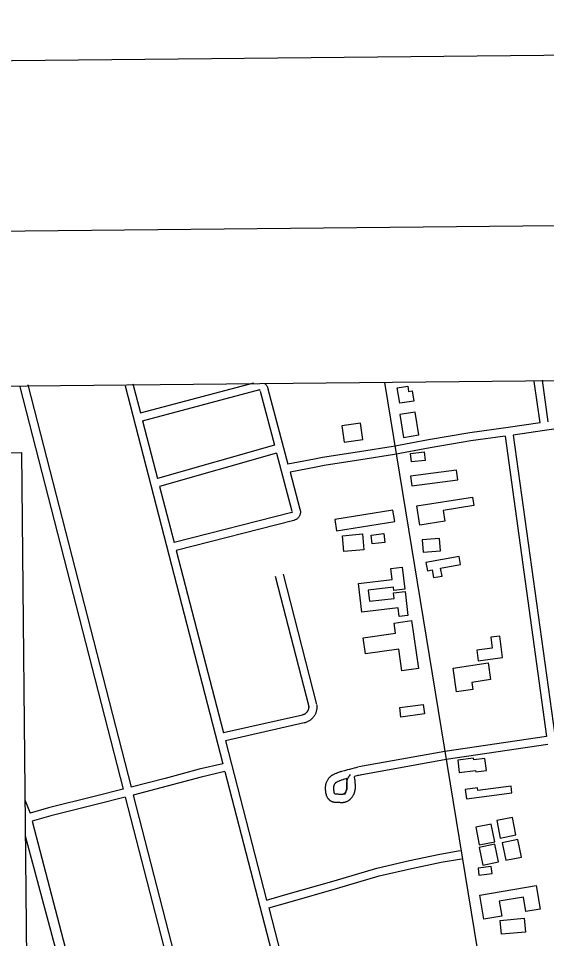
# Model space of a CAD drawing. Extents: x 3625074 to 3663148, y 511451 to 537151.
# Drawn here: x 3646877 to 3648813, y 533195 to 536567 of the extents above; entities that cross this region are included whole.
import ezdxf

# ---------------------------------------------------------------- set-up
doc = ezdxf.new("R2010")
doc.units = 0
for name, color, linetype in [('G-ANNO-NPLT', 7, 'Continuous'), ('V-ANNO-SYMB', 7, 'Continuous'), ('V-BLDG-OTLN', 7, 'Continuous'), ('V-GRID-FRAM', 7, 'Continuous'), ('V-ROAD-CNTR', 7, 'Continuous')]:
    doc.layers.add(name, color=color, linetype=linetype)

msp = doc.modelspace()

# ---------------------------------------------------------------- linework, layer by layer
at = {"layer": 'G-ANNO-NPLT'}
msp.add_lwpolyline([(3625900.3, 512034), (3662565.2, 512401.9), (3662322.6, 536567.4), (3625657.8, 536199.4)], close=True, dxfattribs=at)
at = {"layer": 'V-ANNO-SYMB'}
msp.add_lwpolyline([(3628644.1, 512686.6), (3661725.6, 513018.6), (3661495.6, 535934), (3628414.1, 535602), (3628644.1, 512686.6)], dxfattribs=at)
msp.add_lwpolyline([(3635134.1, 534859.2), (3646887.7, 534977.1), (3646920, 531757), (3635166.4, 531639)], close=True, dxfattribs=at)
at = {"layer": 'V-BLDG-OTLN'}
for points in [[(3648326.5, 535165), (3648274.6, 535157), (3648265.9, 535213.6), (3648304.5, 535219.6), (3648307.4, 535200.4), (3648320.7, 535202.4)], [(3648344.6, 535041.2), (3648331, 535124.7), (3648275.5, 535115.6), (3648289.1, 535032.1)], [(3648139.3, 535024.7), (3648130.6, 535084.4), (3648062, 535074.3), (3648070.8, 535014.7)], [(3648314.1, 534973.2), (3648364.1, 534978.5), (3648367.5, 534947.4), (3648317.4, 534942.1)], [(3648318.8, 534853.9), (3648487.2, 534876), (3648482.5, 534911.9), (3648314.1, 534889.8)], [(3648337.3, 534780.8), (3648541, 534813.4), (3648546, 534782.4), (3648433.9, 534764.5), (3648440.1, 534725.6), (3648348.5, 534710.9)], [(3648249.8, 534765.1), (3648036.3, 534730.5), (3648043.1, 534689), (3648256.5, 534723.6)], [(3648065, 534671.8), (3648138.6, 534678.2), (3648143.7, 534619.7), (3648070.1, 534613.3)], [(3648169.7, 534673.3), (3648216.4, 534679.3), (3648220.4, 534647.3), (3648173.7, 534641.4)], [(3648421.2, 534661.4), (3648357.1, 534656.3), (3648360.7, 534610.9), (3648424.8, 534616)], [(3648492.5, 534594.9), (3648370.9, 534573.8), (3648376.2, 534543.2), (3648394.2, 534546.4), (3648399.1, 534518.4), (3648429.9, 534523.8), (3648424.8, 534552.9), (3648497.6, 534565.6)], [(3648284.2, 534556.5), (3648293.7, 534475.9), (3648252.8, 534471.1), (3648251.4, 534483.5), (3648159.5, 534472.7), (3648164.4, 534431.5), (3648254.1, 534442), (3648251.7, 534462.5), (3648294.7, 534467.6), (3648305.1, 534379.7), (3648273.2, 534376), (3648269.5, 534407.3), (3648135.7, 534391.6), (3648123.3, 534496.4), (3648246.5, 534510.8), (3648241.7, 534551.5)], [(3648318.2, 534360.4), (3648343.4, 534185.2), (3648282.3, 534176.4), (3648270.9, 534255.9), (3648148.7, 534238.3), (3648140.2, 534297.2), (3648259.2, 534314.3), (3648254, 534351.1)], [(3648562.2, 534213.7), (3648652, 534225.2), (3648642, 534303.9), (3648608.9, 534299.7), (3648614, 534259.7), (3648557.3, 534252.4)], [(3648483.2, 534099.1), (3648470.4, 534186.7), (3648598.7, 534205.5), (3648607.7, 534144.3), (3648539.4, 534134.3), (3648543.2, 534107.9)], [(3648366.1, 534018.7), (3648279.4, 534006.8), (3648274.6, 534041.6), (3648361.3, 534053.5)], [(3648493, 533804.2), (3648552.7, 533811.5), (3648553.3, 533807), (3648592.5, 533811.8), (3648587.2, 533855), (3648546, 533849.9), (3648545.2, 533856.2), (3648487.5, 533849.1)], [(3648519.3, 533707.5), (3648686.3, 533729.5), (3648683, 533754.4), (3648561.1, 533738.4), (3648559.9, 533747.7), (3648514.7, 533741.7)], [(3648700.7, 533575.1), (3648687.7, 533639.6), (3648630.4, 533628.1), (3648643.4, 533563.6)], [(3648623.5, 533550.3), (3648610.5, 533614.8), (3648553.2, 533603.3), (3648566.2, 533538.8)], [(3648636.3, 533476.5), (3648623.4, 533541), (3648566, 533529.5), (3648579, 533465)], [(3648721.2, 533493.7), (3648708.2, 533558.3), (3648650.9, 533546.7), (3648663.8, 533482.2)], [(3648565.2, 533427.4), (3648613.6, 533433.3), (3648610.4, 533459.2), (3648562, 533453.3)], [(3648583.7, 533266.9), (3648568.7, 533354.9), (3648774.8, 533390), (3648789.6, 533303.4), (3648737.7, 533294.6), (3648728.7, 533347.6), (3648639.6, 533332.4), (3648648.9, 533278)], [(3648736, 533218.9), (3648647.5, 533211.1), (3648643, 533262.2), (3648731.5, 533270)]]:
    msp.add_lwpolyline(points, close=True, dxfattribs=at)
at = {"layer": 'V-GRID-FRAM'}
msp.add_lwpolyline([(3629129.4, 535042.1), (3660791.6, 535359.9), (3660982, 517178), (3629304, 516860), (3629129.4, 535042.1)], dxfattribs=at)
at = {"layer": 'V-ROAD-CNTR'}
for points in [[(3646881.8, 535216.7), (3647261.1, 533742.6)], [(3646910.8, 535224.2), (3647290.1, 533750.1)], [(3647267.8, 535220.6), (3647626.4, 533836.3)], [(3647296.9, 535228.1), (3647324.4, 535121.9)], [(3647324.4, 535121.9), (3647739.5, 535232.2)], [(3647780.8, 535228.8), (3647782.4, 535227.3), (3647783.9, 535225.8), (3647785.3, 535224.1), (3647786.6, 535222.3), (3647787.8, 535220.4), (3647788.8, 535218.5), (3647789.8, 535216.5), (3647790.6, 535214.5), (3647791.2, 535212.4), (3647791.7, 535210.2), (3647792.1, 535208.2), (3647792.1, 535207.6)], [(3648218.5, 535233.7), (3648689.7, 532358.7)], [(3648789.6, 535084.9), (3648768.2, 535237.3)], [(3648819.3, 535089.3), (3648798, 535241.5)], [(3647331.9, 535092.8), (3647761.5, 535207)], [(3647758.7, 535206.5), (3647759.4, 535206.6), (3647759.6, 535206.6), (3647759.8, 535206.5), (3647760, 535206.5), (3647760.1, 535206.5), (3647760.3, 535206.4), (3647760.5, 535206.4), (3647760.7, 535206.3), (3647760.9, 535206.2), (3647761, 535206.1), (3647761.2, 535206), (3647761.3, 535205.9), (3647761.5, 535205.7), (3647761.6, 535205.6), (3647761.8, 535205.5), (3647761.9, 535205.3), (3647762, 535205.1), (3647762.1, 535205), (3647762.1, 535204.8), (3647762.2, 535204.6), (3647762.3, 535204.4), (3647762.3, 535204.2), (3647762.4, 535203.9), (3647762.4, 535203.9)], [(3647762.8, 535201.9), (3647815.5, 535003)], [(3647791.8, 535209.6), (3647865, 534933.5)], [(3647331.9, 535092.8), (3647386.8, 534880.8)], [(3648789.6, 535084.9), (3648672.1, 535067.7), (3648531.2, 535048.7), (3648380.7, 535023.5), (3648250.9, 534999.2), (3648127.4, 534979.4), (3647992.1, 534958.3), (3647962.2, 534952.3), (3647865, 534933.5)], [(3648944.5, 535076.4), (3648822.9, 535059.5), (3648805, 535056.8), (3648691.2, 535040.1)], [(3648661.5, 535036), (3648535.7, 535019), (3648385.9, 534993.9), (3648256, 534969.7), (3648132.1, 534949.8), (3647997.4, 534928.8), (3647968, 534922.9), (3647872.7, 534904.4)], [(3648661.5, 535036), (3648813.2, 533936.1)], [(3648691.2, 535040.1), (3648842.9, 533940.4)], [(3647815.5, 535003), (3647386.8, 534880.8)], [(3647823.2, 534974), (3647394.3, 534851.8)], [(3647823.2, 534974), (3647879.5, 534761.7)], [(3647872.7, 534904.4), (3647908.5, 534769.4)], [(3647394.3, 534851.8), (3647447.5, 534646.6)], [(3647879, 534757.1), (3647447.5, 534646.6)], [(3647880.3, 534759.6), (3647880.5, 534759), (3647880.6, 534758.9), (3647880.6, 534758.8), (3647880.6, 534758.7), (3647880.6, 534758.6), (3647880.6, 534758.5), (3647880.6, 534758.4), (3647880.6, 534758.4), (3647880.6, 534758.3), (3647880.6, 534758.2), (3647880.5, 534758.1), (3647880.5, 534758), (3647880.5, 534757.9), (3647880.4, 534757.8), (3647880.4, 534757.8), (3647880.3, 534757.7), (3647880.3, 534757.6), (3647880.2, 534757.6), (3647880.1, 534757.5), (3647880.1, 534757.4), (3647880, 534757.4), (3647879.9, 534757.3), (3647879.8, 534757.3), (3647879.7, 534757.3), (3647879.6, 534757.2), (3647879.2, 534757.1)], [(3647907.8, 534771.5), (3647908.5, 534770), (3647909.2, 534767.9), (3647909.8, 534765.8), (3647910.2, 534763.7), (3647910.5, 534761.5), (3647910.6, 534759.3), (3647910.6, 534757.1), (3647910.4, 534754.9), (3647910.1, 534752.8), (3647909.6, 534750.6), (3647909, 534748.5), (3647908.2, 534746.5), (3647907.3, 534744.5), (3647906.3, 534742.5), (3647905.1, 534740.7), (3647903.8, 534738.9), (3647902.3, 534737.3), (3647900.8, 534735.7), (3647899.2, 534734.3), (3647897.4, 534732.9), (3647895.6, 534731.7), (3647893.7, 534730.7), (3647891.7, 534729.7), (3647889.6, 534728.9), (3647887.6, 534728.3), (3647886.2, 534728)], [(3647886.4, 534728), (3647455, 534617.5)], [(3647455, 534617.5), (3647628.2, 533949.2)], [(3647818.3, 534523.8), (3647941.2, 534045.8)], [(3647847.4, 534531.3), (3647970.2, 534053.2)], [(3647940.8, 534048.1), (3647940.9, 534046.5), (3647941, 534045.2), (3647941, 534043.9), (3647941, 534042.6), (3647940.9, 534041.4), (3647940.8, 534040.1), (3647940.6, 534038.8), (3647940.3, 534037.6), (3647940, 534036.4), (3647939.7, 534035.1), (3647939.3, 534033.9), (3647938.8, 534032.7), (3647938.3, 534031.6), (3647937.8, 534030.4), (3647937.1, 534029.3), (3647936.5, 534028.2), (3647935.8, 534027.1), (3647935.1, 534026.1), (3647934.3, 534025.1), (3647933.5, 534024.1), (3647932.6, 534023.1), (3647931.7, 534022.2), (3647930.8, 534021.4), (3647929.8, 534020.5), (3647928.8, 534019.8), (3647927.7, 534019), (3647926.7, 534018.3), (3647925.6, 534017.7), (3647924.5, 534017.1), (3647923.3, 534016.5), (3647922.1, 534016), (3647920.9, 534015.5), (3647919.7, 534015.1), (3647918.5, 534014.8), (3647917.6, 534014.5)], [(3647970.6, 534051), (3647970.9, 534048.8), (3647971, 534046.2), (3647971, 534043.7), (3647971, 534041.2), (3647970.8, 534038.6), (3647970.5, 534036.1), (3647970.1, 534033.6), (3647969.6, 534031.1), (3647969, 534028.7), (3647968.3, 534026.2), (3647967.5, 534023.8), (3647966.6, 534021.4), (3647965.6, 534019.1), (3647964.5, 534016.8), (3647963.3, 534014.6), (3647962, 534012.4), (3647960.7, 534010.3), (3647959.2, 534008.2), (3647957.6, 534006.2), (3647956, 534004.3), (3647954.3, 534002.4), (3647952.5, 534000.6), (3647950.6, 533998.9), (3647948.7, 533997.2), (3647946.7, 533995.7), (3647944.6, 533994.2), (3647942.5, 533992.8), (3647940.3, 533991.5), (3647938.1, 533990.3), (3647935.8, 533989.2), (3647933.5, 533988.2), (3647931.1, 533987.3), (3647928.7, 533986.5), (3647926.3, 533985.8), (3647925, 533985.5)], [(3647918, 534014.6), (3647628.2, 533949.2)], [(3647924.6, 533985.4), (3647635.7, 533920.1)], [(3648813.2, 533936.1), (3648440.4, 533881.5)], [(3647635.7, 533920.1), (3647786.8, 533336.7)], [(3648817.3, 533906.3), (3648444.7, 533851.8)], [(3648439.9, 533881.4), (3648124.4, 533824.2)], [(3647626.4, 533836.3), (3647539.3, 533815.9), (3647415, 533782.4), (3647290.1, 533750.1)], [(3648445.2, 533851.9), (3648129.8, 533794.7)], [(3647633.9, 533807.3), (3647546.7, 533786.8), (3647422.6, 533753.4), (3647297.6, 533721)], [(3647633.9, 533807.3), (3647924.3, 532686.4)], [(3648122.9, 533823.9), (3648121, 533823.3), (3648117.3, 533822.3), (3648114.1, 533821.4), (3648108.2, 533820), (3648099.3, 533817.8), (3648094.7, 533816.6), (3648090.1, 533815.4), (3648082.7, 533813.4), (3648071.7, 533810.3), (3648060.7, 533807.2), (3648058.7, 533806.6), (3648056.7, 533806), (3648053, 533804.8), (3648049.8, 533803.7), (3648047, 533802.7), (3648044.6, 533801.8), (3648042.4, 533800.9), (3648040.5, 533800.1), (3648037.3, 533798.8), (3648034.9, 533797.6), (3648033, 533796.8), (3648030.3, 533795.4), (3648027.5, 533794), (3648026.5, 533793.4), (3648024.8, 533792.4), (3648023.2, 533791.3), (3648021.7, 533790.2), (3648020.4, 533789.1), (3648019.2, 533788.1), (3648018.2, 533787.1), (3648017.2, 533786.1), (3648016.4, 533785.2), (3648014.9, 533783.5), (3648013.7, 533782), (3648012.8, 533780.7), (3648011.9, 533779.4), (3648010.6, 533777.4), (3648009.7, 533775.8), (3648008.4, 533773.5), (3648007.2, 533771.2), (3648006.6, 533770), (3648006.1, 533768.9), (3648005.6, 533767.7), (3648004.8, 533765.6), (3648004.2, 533763.6), (3648003.6, 533761.6), (3648003.2, 533759.8), (3648002.8, 533758.2), (3648002.5, 533756.6), (3648002.3, 533755.1), (3648002.1, 533753.7), (3648001.8, 533751.3), (3648001.7, 533749.1), (3648001.7, 533747.2), (3648001.6, 533745.6), (3648001.7, 533744.1), (3648001.8, 533741.7), (3648001.9, 533739.9), (3648002.2, 533737.3), (3648002.5, 533734.8), (3648003, 533731.4), (3648003.2, 533729.9), (3648003.5, 533728.3), (3648003.8, 533726.8), (3648004.1, 533725.4), (3648004.5, 533724), (3648004.8, 533722.6), (3648005.2, 533721.3), (3648005.6, 533720.1), (3648006.1, 533718.9), (3648006.5, 533717.8), (3648007, 533716.7), (3648007.9, 533714.8), (3648008.9, 533713), (3648009.8, 533711.5), (3648010.7, 533710.2), (3648011.6, 533709), (3648012.4, 533708), (3648013.2, 533707.1), (3648014.4, 533705.7), (3648015.5, 533704.7), (3648016.5, 533703.8), (3648017.8, 533702.8), (3648019.1, 533701.7), (3648020.3, 533700.9), (3648021.2, 533700.3)], [(3648021.7, 533700), (3648022.6, 533699.5), (3648023.7, 533698.9), (3648024.8, 533698.4), (3648025.8, 533698), (3648026.9, 533697.5), (3648028.7, 533696.9), (3648030.5, 533696.4), (3648032.1, 533696), (3648033.6, 533695.8), (3648034.9, 533695.6), (3648036.2, 533695.4), (3648038.3, 533695.3), (3648040.1, 533695.2), (3648042.7, 533695.2), (3648046.1, 533695.2), (3648047.4, 533695.2), (3648048.6, 533695.1), (3648054.3, 533694.7), (3648056.7, 533694.6), (3648058.9, 533694.5), (3648061, 533694.4), (3648062.8, 533694.4), (3648064.5, 533694.4), (3648066.1, 533694.5), (3648067.4, 533694.6), (3648068.7, 533694.8), (3648070.8, 533695), (3648072.4, 533695.3), (3648073.8, 533695.6), (3648075.7, 533696.1), (3648077.6, 533696.7), (3648078.9, 533697.1), (3648080.1, 533697.6), (3648081.3, 533698.1), (3648082.4, 533698.6), (3648083.5, 533699.1), (3648085.4, 533700.1), (3648087.2, 533701.2), (3648088.7, 533702.3), (3648090.2, 533703.4), (3648091.4, 533704.4), (3648092.6, 533705.4), (3648093.6, 533706.3), (3648094.6, 533707.2), (3648095.5, 533708.2), (3648096.9, 533709.8), (3648098.2, 533711.3), (3648099.2, 533712.6), (3648100.1, 533713.8), (3648101.5, 533715.8), (3648102.5, 533717.3), (3648103.3, 533718.6), (3648104.3, 533720.3), (3648105.3, 533722.1), (3648106, 533723.4), (3648106.6, 533724.7), (3648107.2, 533726), (3648107.8, 533727.2), (3648108.7, 533729.4), (3648109.4, 533731.4), (3648110, 533733.2), (3648110.5, 533734.8), (3648110.8, 533736.2), (3648111.1, 533737.5), (3648111.5, 533739.6), (3648111.8, 533741.3), (3648111.9, 533742.6), (3648112.1, 533744.5), (3648112.2, 533746.3), (3648112.2, 533749.6), (3648112.3, 533752.5), (3648112.3, 533755), (3648112.2, 533757.3), (3648112.1, 533761.2), (3648112, 533764.2), (3648111.9, 533766.4), (3648111.6, 533769.8), (3648111.2, 533773.1), (3648111.2, 533773.7), (3648111.1, 533774.1), (3648111.1, 533774.6), (3648111, 533775.6), (3648110.9, 533776.6), (3648110.7, 533777.7), (3648109.5, 533789.4)], [(3648080.5, 533781.6), (3648069, 533778.3), (3648067.2, 533777.8), (3648065.6, 533777.3), (3648062.4, 533776.3), (3648059.8, 533775.4), (3648057.4, 533774.6), (3648055.4, 533773.8), (3648053.7, 533773.1), (3648052.2, 533772.5), (3648049.5, 533771.3), (3648047.5, 533770.4), (3648046.1, 533769.8), (3648043.8, 533768.6), (3648041.7, 533767.5), (3648041.5, 533767.4), (3648041, 533767.1), (3648040.6, 533766.8), (3648040.2, 533766.6), (3648039.9, 533766.3), (3648039.5, 533766), (3648039.2, 533765.7), (3648038.9, 533765.4), (3648038.7, 533765.2), (3648038.1, 533764.5), (3648037.6, 533763.9), (3648037.2, 533763.3), (3648036.9, 533762.8), (3648036.1, 533761.7), (3648035.7, 533760.9), (3648034.9, 533759.4), (3648034.1, 533757.9), (3648033.9, 533757.4), (3648033.7, 533757), (3648033.5, 533756.6), (3648033.1, 533755.6), (3648032.8, 533754.7), (3648032.6, 533753.9), (3648032.4, 533753), (3648032.2, 533752.3), (3648032.1, 533751.5), (3648032, 533750.8), (3648031.9, 533750.2), (3648031.8, 533748.8), (3648031.7, 533747.7), (3648031.6, 533746.7), (3648031.6, 533745.7), (3648031.7, 533745), (3648031.7, 533743.4), (3648031.8, 533742.4), (3648032, 533740.7), (3648032.2, 533738.9), (3648032.6, 533736.1), (3648032.8, 533734.9), (3648033, 533733.9), (3648033.2, 533733), (3648033.3, 533732.2), (3648033.5, 533731.5), (3648033.7, 533730.9), (3648033.8, 533730.4), (3648034, 533729.9), (3648034.1, 533729.6), (3648034.3, 533729.2), (3648034.3, 533729), (3648034.6, 533728.4), (3648034.8, 533728.1), (3648035, 533727.8), (3648035.2, 533727.5), (3648035.3, 533727.3), (3648035.4, 533727.2), (3648035.5, 533727.1), (3648035.8, 533726.8), (3648036, 533726.6), (3648036.1, 533726.5), (3648036.4, 533726.3), (3648036.7, 533726.1), (3648036.8, 533726), (3648037.2, 533725.7)], [(3648036.7, 533726), (3648037.1, 533725.8), (3648037.2, 533725.8), (3648037.3, 533725.7), (3648037.4, 533725.7), (3648037.4, 533725.7), (3648037.7, 533725.6), (3648037.9, 533725.5), (3648038.2, 533725.4), (3648038.5, 533725.4), (3648038.8, 533725.3), (3648039.1, 533725.3), (3648040, 533725.2), (3648040.8, 533725.2), (3648042.7, 533725.2), (3648046.1, 533725.2), (3648048.1, 533725.2), (3648050.3, 533725.1), (3648056.4, 533724.7), (3648058.4, 533724.5), (3648060, 533724.4), (3648061.4, 533724.4), (3648062.5, 533724.4), (3648063.4, 533724.4), (3648064.1, 533724.5), (3648064.7, 533724.5), (3648065.2, 533724.6), (3648066.1, 533724.7), (3648066.7, 533724.8), (3648067.1, 533724.9), (3648067.8, 533725), (3648068.4, 533725.2), (3648068.7, 533725.3), (3648069, 533725.5), (3648069.3, 533725.6), (3648069.6, 533725.7), (3648069.8, 533725.8), (3648070.4, 533726.1), (3648070.9, 533726.4), (3648071.3, 533726.7), (3648071.8, 533727.1), (3648072.2, 533727.4), (3648072.6, 533727.7), (3648073, 533728.1), (3648073.3, 533728.4), (3648073.6, 533728.7), (3648074.3, 533729.5), (3648074.9, 533730.2), (3648075.4, 533730.8), (3648075.8, 533731.4), (3648076.6, 533732.6), (3648077.2, 533733.4), (3648077.6, 533734.1), (3648078.3, 533735.2), (3648078.9, 533736.4), (3648079.3, 533737.2), (3648079.7, 533737.9), (3648080, 533738.6), (3648080.2, 533739.1), (3648080.7, 533740.3), (3648081.1, 533741.2), (3648081.3, 533742), (3648081.5, 533742.6), (3648081.7, 533743.2), (3648081.8, 533743.6), (3648082, 533744.6), (3648082, 533745.2), (3648082.1, 533745.6), (3648082.2, 533746.4), (3648082.2, 533747.3), (3648082.2, 533750.1), (3648082.3, 533752.6), (3648082.3, 533754.8), (3648082.2, 533756.7), (3648082.2, 533760.1), (3648082, 533762.5), (3648081.9, 533764.3), (3648080.5, 533781.6)], [(3648073.7, 533723.8), (3648075.3, 533727.1), (3648076.7, 533730.4), (3648078, 533733.8), (3648079, 533737.2), (3648079.8, 533740.8), (3648080.4, 533744.3), (3648080.8, 533747.9), (3648081, 533751.5), (3648080.9, 533755.1), (3648080.7, 533758.7), (3648080.5, 533762.1), (3648080.6, 533765.4), (3648080.9, 533768.8), (3648081.5, 533772.1), (3648082.3, 533775.3), (3648083.3, 533778.5), (3648084.5, 533781.6), (3648085.9, 533784.7), (3648087.6, 533787.6), (3648089.4, 533790.4), (3648091.4, 533793.1), (3648094.1, 533796.6)], [(3648131.3, 533795.1), (3648129.2, 533794.4), (3648125.1, 533793.3), (3648121.5, 533792.4), (3648109.5, 533789.4)], [(3647261.1, 533742.6), (3647154.8, 533715.6), (3646987.4, 533674.4), (3646919.7, 533654.9)], [(3646900.2, 533729.6), (3646900.2, 533729.6)], [(3646900.2, 533729.6), (3646900.2, 533729.6)], [(3646900.2, 533729.6), (3646900.2, 533729.6)], [(3646900.2, 533729.6), (3646900.2, 533729.6)], [(3646900.2, 533729.6), (3646900.2, 533729.6)], [(3646900.2, 533729.6), (3646900.2, 533729.6)], [(3646900.2, 533729.6), (3646900.2, 533729.6)], [(3646900.2, 533729.6), (3646900.2, 533729.6)], [(3646900.2, 533729.6), (3646900.2, 533729.6)], [(3646900.4, 533703.9), (3646919.7, 533654.9)], [(3647268.5, 533713.6), (3647162.1, 533686.5), (3646995.1, 533645.4), (3646927.3, 533625.8)], [(3647268.5, 533713.6), (3647537.7, 532667.2)], [(3647297.6, 533721), (3647566.4, 532676.1)], [(3646927.3, 533625.8), (3647287.8, 532247)], [(3646901.8, 533572.2), (3647261.5, 532228.9)], [(3647786.8, 533336.7), (3647865.2, 533359.1), (3648034.6, 533407.3), (3648191.3, 533454), (3648311, 533481.3), (3648421.5, 533504.9), (3648495.8, 533517.6)], [(3647794.3, 533307.6), (3647873.4, 533330.3), (3648043, 533378.5), (3648198.9, 533425), (3648317.5, 533452), (3648427.2, 533475.4), (3648500.8, 533488)], [(3647794.3, 533307.6), (3647950.6, 532704.5)]]:
    msp.add_lwpolyline(points, dxfattribs=at)

doc.saveas('drawing.dxf')
